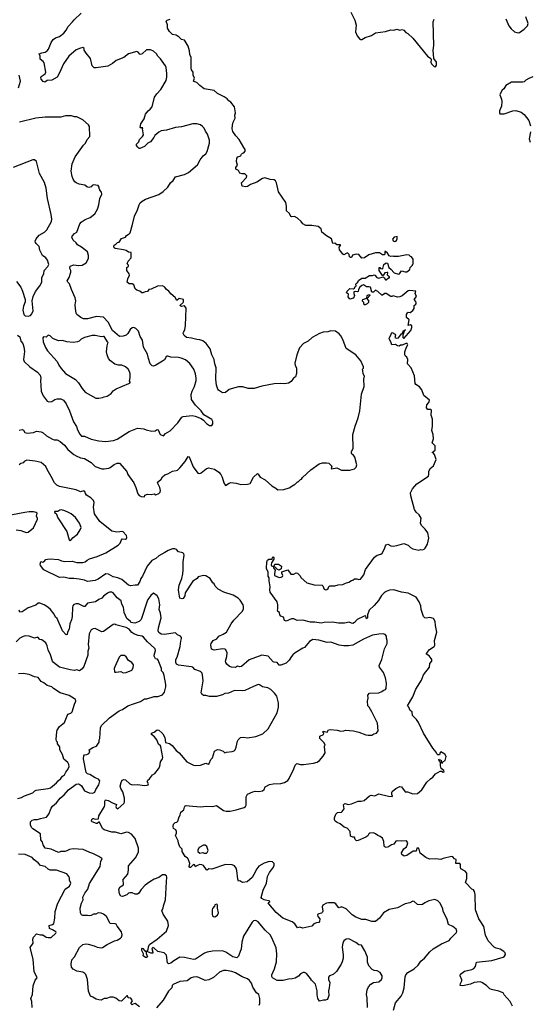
# Model space of a CAD drawing. Extents: x 1933546 to 2138868, y 524910 to 667279.
# Tile 448 of 466: x 2099391 to 2106111, y 601748 to 614735. Entities that reach past the tile are written whole.
import ezdxf

# ---------------------------------------------------------------- set-up
doc = ezdxf.new("R2010")
doc.units = 0

msp = doc.modelspace()

# ---------------------------------------------------------------- linework, layer by layer
at = {"layer": '0CON10XD'}
for points in [[(2103758, 614835), (2103810, 614730), (2103828, 614665), (2103819, 614575), (2103842, 614522), (2103875, 614479), (2103885, 614473), (2103905, 614476), (2103949, 614501), (2104030, 614525), (2104085, 614560), (2104215, 614580), (2104285, 614600), (2104325, 614598), (2104365, 614608), (2104405, 614596), (2104435, 614604), (2104458, 614595), (2104485, 614568), (2104510, 614555), (2104575, 614490), (2104769, 614255), (2104812, 614222), (2104818, 614208), (2104814, 614175), (2104820, 614155), (2104855, 614117), (2104875, 614112), (2104886, 614134), (2104887, 614175), (2104854, 614225), (2104842, 614335), (2104851, 614395), (2104844, 614705), (2104855, 614742)], [(2099385, 609320), (2099425, 609329), (2099441, 609321), (2099460, 609290), (2099495, 609282), (2099575, 609290), (2099615, 609306), (2099675, 609299), (2099701, 609285), (2099745, 609246), (2099825, 609200), (2099845, 609192), (2099885, 609194), (2099925, 609173), (2099981, 609121), (2100026, 609065), (2100105, 608998), (2100138, 608982), (2100195, 608954), (2100245, 608949), (2100335, 608893), (2100385, 608842), (2100475, 608811), (2100505, 608809), (2100565, 608819), (2100583, 608827), (2100635, 608868), (2100675, 608886), (2100706, 608885), (2100802, 608775), (2100819, 608735), (2100896, 608625), (2100924, 608565), (2100949, 608479), (2100968, 608458), (2100995, 608444), (2101035, 608443), (2101043, 608465), (2101075, 608478), (2101125, 608472), (2101165, 608483), (2101185, 608469), (2101225, 608486), (2101244, 608505), (2101246, 608524), (2101239, 608565), (2101210, 608625), (2101222, 608645), (2101256, 608674), (2101275, 608707), (2101305, 608730), (2101346, 608744), (2101405, 608779), (2101455, 608787), (2101472, 608795), (2101505, 608824), (2101573, 608907), (2101615, 608972), (2101625, 608968), (2101635, 608948), (2101680, 608835), (2101742, 608755), (2101765, 608750), (2101785, 608757), (2101850, 608810), (2101880, 608825), (2101958, 608805), (2102016, 608766), (2102044, 608734), (2102062, 608702), (2102084, 608625), (2102105, 608592), (2102155, 608623), (2102175, 608629), (2102245, 608621), (2102306, 608606), (2102395, 608608), (2102432, 608618), (2102475, 608700), (2102525, 608748), (2102535, 608742), (2102561, 608701), (2102630, 608665), (2102718, 608585), (2102770, 608555), (2102795, 608532), (2102875, 608537), (2102945, 608558), (2103005, 608600), (2103015, 608600), (2103055, 608640), (2103065, 608640), (2103095, 608670), (2103108, 608675), (2103120, 608695), (2103231, 608799), (2103340, 608875), (2103385, 608888), (2103435, 608892), (2103467, 608887), (2103508, 608848), (2103500, 608815), (2103505, 608810), (2103572, 608822), (2103635, 608792), (2103745, 608792), (2103805, 608810), (2103828, 608832), (2103838, 608865), (2103809, 608965), (2103795, 608992), (2103770, 609005), (2103768, 609015), (2103767, 609035), (2103788, 609085), (2103783, 609265), (2103814, 609375), (2103855, 609482), (2103878, 609575), (2103900, 609795), (2103934, 609896), (2103930, 609995), (2103937, 610035), (2103922, 610065), (2103914, 610106), (2103913, 610125), (2103925, 610140), (2103926, 610155), (2103890, 610235), (2103825, 610313), (2103698, 610398), (2103654, 610515), (2103626, 610565), (2103602, 610592), (2103555, 610628), (2103495, 610632), (2103455, 610619), (2103395, 610615), (2103345, 610597), (2103249, 610541), (2103195, 610496), (2103135, 610462), (2103080, 610405), (2103047, 610313), (2103021, 610205), (2103022, 610175), (2103042, 610145), (2103042, 610068), (2103029, 610025), (2103002, 610005), (2102972, 609962), (2102935, 609940), (2102885, 609930), (2102825, 609938), (2102745, 609930), (2102585, 609900), (2102485, 609870), (2102405, 609872), (2102335, 609891), (2102275, 609893), (2102182, 609868), (2102155, 609857), (2102105, 609816), (2102065, 609811), (2102015, 609847), (2102003, 609863), (2101986, 609915), (2101979, 609995), (2101980, 610145), (2101963, 610195), (2101954, 610255), (2101926, 610315), (2101902, 610392), (2101851, 610465), (2101808, 610498), (2101765, 610514), (2101725, 610516), (2101656, 610534), (2101593, 610543), (2101561, 610571), (2101549, 610595), (2101551, 610615), (2101568, 610645), (2101579, 610701), (2101588, 610928), (2101565, 610960), (2101525, 610953), (2101502, 610965), (2101546, 611005), (2101551, 611015), (2101550, 611045), (2101495, 611058), (2101465, 611030), (2101442, 611072), (2101385, 611120), (2101359, 611155), (2101326, 611176), (2101305, 611209), (2101275, 611224), (2101209, 611221), (2101125, 611179), (2101095, 611176), (2101075, 611151), (2101045, 611147), (2101015, 611134), (2101003, 611133), (2100976, 611156), (2100935, 611168), (2100915, 611187), (2100895, 611238), (2100875, 611250), (2100835, 611252), (2100810, 611275), (2100816, 611315), (2100840, 611365), (2100834, 611384), (2100804, 611425), (2100804, 611466), (2100826, 611485), (2100826, 611496), (2100810, 611515), (2100822, 611548), (2100862, 611595), (2100863, 611663), (2100825, 611668), (2100795, 611692), (2100761, 611701), (2100652, 611715), (2100638, 611725), (2100632, 611748), (2100637, 611763), (2100663, 611777), (2100680, 611795), (2100705, 611802), (2100733, 611847), (2100785, 611868), (2100800, 611890), (2100835, 611910), (2100847, 611925), (2100880, 612035), (2100904, 612145), (2100946, 612225), (2100967, 612295), (2100981, 612319), (2101005, 612341), (2101052, 612368), (2101225, 612429), (2101283, 612467), (2101343, 612527), (2101382, 612585), (2101415, 612612), (2101445, 612661), (2101565, 612694), (2101619, 612721), (2101735, 612822), (2101772, 612888), (2101811, 612939), (2101845, 612964), (2101864, 612996), (2101893, 613105), (2101894, 613145), (2101870, 613225), (2101840, 613265), (2101824, 613304), (2101802, 613325), (2101775, 613347), (2101725, 613363), (2101675, 613363), (2101525, 613320), (2101445, 613314), (2101325, 613280), (2101259, 613271), (2101225, 613251), (2101174, 613206), (2101160, 613180), (2101115, 613125), (2101079, 613105), (2101035, 613064), (2100975, 613036), (2100965, 613037), (2100947, 613055), (2100932, 613075), (2100930, 613095), (2100962, 613125), (2100970, 613155), (2101012, 613195), (2101022, 613215), (2101012, 613295), (2101015, 613310), (2100985, 613310), (2100980, 613315), (2100988, 613362), (2101032, 613428), (2101051, 613489), (2101087, 613535), (2101112, 613555), (2101137, 613585), (2101171, 613715), (2101201, 613759), (2101251, 613815), (2101321, 613935), (2101331, 613975), (2101332, 614025), (2101321, 614105), (2101313, 614125), (2101248, 614218), (2101212, 614255), (2101196, 614286), (2101155, 614322), (2101115, 614337), (2101065, 614336), (2101005, 614286), (2100985, 614277), (2100975, 614280), (2100955, 614307), (2100935, 614317), (2100825, 614286), (2100765, 614238), (2100662, 614195), (2100615, 614156), (2100555, 614121), (2100399, 614101), (2100375, 614102), (2100348, 614125), (2100327, 614225), (2100268, 614295), (2100242, 614335), (2100240, 614355), (2100225, 614368), (2100195, 614361), (2100135, 614339), (2100041, 614255), (2099971, 614155), (2099917, 614033), (2099885, 613979), (2099815, 613938), (2099755, 613932), (2099723, 613913), (2099701, 613921), (2099675, 613950), (2099669, 613975), (2099675, 613986), (2099728, 614022), (2099736, 614045), (2099714, 614165), (2099702, 614182), (2099660, 614215), (2099660, 614255), (2099650, 614285), (2099685, 614300), (2099725, 614306), (2099753, 614325), (2099772, 614348), (2099806, 614435), (2099834, 614475), (2099865, 614496), (2099915, 614512), (2099975, 614556), (2100005, 614596), (2100029, 614645), (2100088, 614705), (2100108, 614735), (2100200, 614820)], [(2103328, 612008), (2103245, 612021), (2103165, 612019), (2103125, 612041), (2103104, 612075), (2103055, 612119), (2103015, 612137), (2102975, 612133), (2102965, 612139), (2102947, 612177), (2102908, 612215), (2102911, 612275), (2102901, 612325), (2102805, 612465), (2102777, 612585), (2102765, 612608), (2102745, 612622), (2102695, 612627), (2102625, 612650), (2102595, 612640), (2102518, 612592), (2102435, 612563), (2102395, 612533), (2102375, 612530), (2102325, 612540), (2102318, 612585), (2102382, 612655), (2102387, 612675), (2102362, 612702), (2102327, 612703), (2102295, 612712), (2102276, 612746), (2102242, 612765), (2102242, 612785), (2102262, 612815), (2102250, 612865), (2102255, 612910), (2102266, 612924), (2102296, 612934), (2102308, 612942), (2102315, 612960), (2102330, 612975), (2102345, 612980), (2102365, 613002), (2102366, 613025), (2102348, 613048), (2102286, 613155), (2102241, 613201), (2102202, 613262), (2102195, 613295), (2102198, 613345), (2102208, 613385), (2102231, 613435), (2102230, 613475), (2102239, 613505), (2102223, 613585), (2102176, 613646), (2102147, 613665), (2102125, 613693), (2102089, 613719), (2102000, 613760), (2101955, 613799), (2101824, 613824), (2101768, 613865), (2101727, 613907), (2101688, 613918), (2101684, 613925), (2101698, 613965), (2101679, 614005), (2101681, 614045), (2101655, 614073), (2101651, 614095), (2101653, 614235), (2101635, 614275), (2101629, 614325), (2101611, 614385), (2101575, 614454), (2101563, 614465), (2101525, 614476), (2101495, 614505), (2101455, 614529), (2101405, 614540), (2101365, 614579), (2101342, 614625), (2101339, 614669), (2101322, 614715), (2101335, 614728), (2101375, 614743)], [(2105803, 614745), (2105842, 614655), (2105871, 614615), (2105915, 614576), (2105945, 614564), (2105967, 614563), (2105983, 614567), (2106045, 614610), (2106088, 614655), (2106097, 614683), (2106066, 614775)], [(2099375, 613835), (2099404, 613925), (2099383, 614003)], [(2106158, 613982), (2106105, 613960), (2106065, 613937), (2106042, 613915), (2106025, 613909), (2105875, 613909), (2105800, 613865), (2105777, 613824), (2105754, 613805), (2105734, 613775), (2105722, 613742), (2105746, 613685), (2105751, 613655), (2105744, 613596), (2105717, 613535), (2105717, 613505), (2105724, 613494), (2105780, 613495), (2105895, 613533), (2105935, 613536), (2106005, 613516), (2106045, 613485), (2106103, 613405), (2106125, 613335)], [(2099364, 610574), (2099393, 610553), (2099408, 610495), (2099434, 610464), (2099448, 610418), (2099453, 610357), (2099443, 610255), (2099450, 610225), (2099525, 610156), (2099626, 610085), (2099660, 610045), (2099670, 610005), (2099666, 609975), (2099676, 609835), (2099702, 609772), (2099740, 609720), (2099753, 609703), (2099775, 609696), (2099815, 609699), (2099856, 609724), (2099885, 609734), (2099935, 609732), (2099968, 609718), (2100005, 609666), (2100050, 609575), (2100102, 609432), (2100140, 609370), (2100154, 609324), (2100185, 609266), (2100205, 609243), (2100245, 609241), (2100335, 609202), (2100435, 609179), (2100525, 609170), (2100630, 609185), (2100675, 609201), (2100835, 609304), (2100945, 609346), (2101028, 609338), (2101060, 609325), (2101135, 609308), (2101177, 609313), (2101205, 609330), (2101216, 609326), (2101245, 609265), (2101287, 609245), (2101315, 609277), (2101375, 609313), (2101475, 609416), (2101529, 609491), (2101548, 609502), (2101665, 609512), (2101705, 609506), (2101784, 609474), (2101813, 609453), (2101855, 609408), (2101895, 609382), (2101925, 609382), (2101938, 609405), (2101938, 609435), (2101923, 609463), (2101818, 609525), (2101783, 609575), (2101710, 609650), (2101659, 609725), (2101651, 609789), (2101666, 609834), (2101696, 609895), (2101718, 609975), (2101719, 610005), (2101708, 610065), (2101687, 610127), (2101635, 610199), (2101578, 610248), (2101521, 610271), (2101485, 610281), (2101385, 610284), (2101345, 610299), (2101335, 610296), (2101323, 610287), (2101300, 610250), (2101275, 610231), (2101185, 610178), (2101155, 610166), (2101138, 610168), (2101112, 610195), (2101088, 610265), (2101076, 610325), (2101022, 610415), (2101010, 610510), (2100978, 610555), (2100959, 610625), (2100922, 610662), (2100895, 610676), (2100875, 610672), (2100850, 610650), (2100816, 610595), (2100795, 610576), (2100755, 610559), (2100707, 610557), (2100616, 610636), (2100558, 610745), (2100495, 610810), (2100405, 610818), (2100285, 610789), (2100231, 610791), (2100196, 610805), (2100146, 610846), (2100137, 610865), (2100126, 610926), (2100124, 610975), (2100132, 611025), (2100124, 611065), (2100074, 611174), (2100050, 611250), (2100024, 611275), (2100019, 611291), (2100044, 611335), (2100067, 611405), (2100067, 611427), (2100051, 611455), (2100058, 611482), (2100105, 611500), (2100165, 611491), (2100215, 611496), (2100270, 611530), (2100297, 611583), (2100300, 611625), (2100284, 611675), (2100205, 611736), (2100155, 611765), (2100135, 611793), (2100095, 611828), (2100080, 611865), (2100085, 611880), (2100115, 611916), (2100145, 611932), (2100185, 612044), (2100201, 612065), (2100255, 612099), (2100321, 612125), (2100382, 612175), (2100416, 612235), (2100436, 612295), (2100447, 612375), (2100476, 612434), (2100472, 612462), (2100450, 612485), (2100450, 612495), (2100440, 612505), (2100440, 612525), (2100425, 612550), (2100365, 612558), (2100345, 612548), (2100335, 612532), (2100305, 612522), (2100275, 612532), (2100252, 612552), (2100175, 612564), (2100135, 612581), (2100117, 612595), (2100095, 612632), (2100082, 612665), (2100068, 612735), (2100082, 612835), (2100124, 612925), (2100231, 613079), (2100257, 613105), (2100282, 613155), (2100318, 613195), (2100312, 613325), (2100299, 613349), (2100225, 613412), (2100145, 613452), (2100115, 613452), (2100075, 613467), (2099995, 613467), (2099935, 613450), (2099805, 613448), (2099725, 613450), (2099605, 613434), (2099387, 613383)], [(2106125, 613255), (2106111, 613165), (2106121, 613121)], [(2099351, 611281), (2099405, 611205), (2099429, 611155), (2099464, 611045), (2099464, 611015), (2099440, 610955), (2099433, 610905), (2099446, 610845), (2099465, 610829), (2099504, 610826), (2099532, 610835), (2099553, 610855), (2099568, 610895), (2099556, 611025), (2099571, 611085), (2099601, 611149), (2099656, 611225), (2099682, 611275), (2099684, 611335), (2099708, 611385), (2099714, 611425), (2099762, 611478), (2099776, 611505), (2099760, 611565), (2099735, 611592), (2099691, 611625), (2099656, 611695), (2099649, 611745), (2099607, 611785), (2099599, 611795), (2099596, 611815), (2099607, 611843), (2099646, 611894), (2099718, 611932), (2099747, 611963), (2099810, 612075), (2099816, 612105), (2099808, 612165), (2099758, 612375), (2099741, 612515), (2099717, 612587), (2099654, 612705), (2099612, 612865), (2099585, 612888), (2099565, 612887), (2099305, 612784)], [(2104501, 603845), (2104509, 603879), (2104492, 603902), (2104425, 603898), (2104376, 603906), (2104351, 603899), (2104325, 603862), (2104295, 603852), (2104255, 603823), (2104225, 603818), (2104205, 603823), (2104197, 603835), (2104191, 603895), (2104175, 603939), (2104145, 603962), (2104115, 603972), (2104085, 603997), (2104055, 604008), (2104007, 604003), (2103994, 603995), (2103980, 603970), (2103955, 603952), (2103855, 603908), (2103833, 603903), (2103813, 603923), (2103805, 603950), (2103785, 603950), (2103752, 603965), (2103750, 604025), (2103711, 604071), (2103672, 604082), (2103617, 604127), (2103578, 604145), (2103552, 604165), (2103542, 604185), (2103542, 604205), (2103562, 604255), (2103583, 604277), (2103635, 604280), (2103645, 604290), (2103668, 604325), (2103663, 604377), (2103680, 604395), (2103725, 604383), (2103767, 604393), (2103853, 604427), (2103895, 604426), (2103935, 604436), (2104002, 604499), (2104025, 604504), (2104048, 604502), (2104075, 604497), (2104125, 604523), (2104255, 604491), (2104302, 604488), (2104308, 604495), (2104298, 604515), (2104298, 604545), (2104304, 604556), (2104350, 604595), (2104405, 604620), (2104425, 604616), (2104475, 604552), (2104505, 604551), (2104575, 604522), (2104635, 604530), (2104695, 604578), (2104762, 604678), (2104808, 604722), (2104840, 604745), (2104874, 604786), (2104935, 604822), (2104952, 604822), (2104975, 604810), (2104988, 604812), (2104985, 604830), (2104948, 604858), (2104940, 604895), (2104940, 604935), (2104925, 604950), (2104920, 604975), (2104925, 604980), (2104932, 604972), (2104948, 604968), (2104950, 604935), (2104965, 604930), (2104972, 604948), (2105002, 604965), (2105016, 605016), (2104998, 605045), (2104945, 605077), (2104935, 605070), (2104925, 605040), (2104905, 605040), (2104892, 605052), (2104882, 605075), (2104840, 605125), (2104714, 605325), (2104652, 605465), (2104625, 605505), (2104573, 605555), (2104566, 605605), (2104540, 605625), (2104523, 605665), (2104506, 605686), (2104576, 605804), (2104617, 605905), (2104691, 606025), (2104718, 606092), (2104794, 606195), (2104801, 606245), (2104824, 606275), (2104826, 606295), (2104819, 606309), (2104793, 606343), (2104754, 606365), (2104754, 606375), (2104795, 606426), (2104855, 606468), (2104865, 606485), (2104862, 606545), (2104892, 606655), (2104876, 606744), (2104869, 606795), (2104846, 606835), (2104800, 606850), (2104753, 606843), (2104735, 606847), (2104715, 606864), (2104686, 606955), (2104682, 607005), (2104660, 607055), (2104618, 607118), (2104515, 607171), (2104425, 607182), (2104325, 607216), (2104269, 607211), (2104225, 607192), (2104199, 607175), (2104162, 607138), (2104124, 607075), (2104065, 607007), (2104000, 606945), (2103978, 606885), (2103976, 606845), (2103966, 606834), (2103958, 606845), (2103955, 606870), (2103935, 606869), (2103840, 606825), (2103806, 606784), (2103785, 606772), (2103765, 606774), (2103735, 606789), (2103676, 606774), (2103594, 606776), (2103514, 606786), (2103405, 606784), (2103365, 606776), (2103285, 606788), (2103224, 606786), (2103125, 606814), (2103051, 606811), (2103005, 606830), (2102975, 606830), (2102905, 606802), (2102885, 606808), (2102870, 606855), (2102835, 606868), (2102820, 606885), (2102817, 606917), (2102795, 606930), (2102790, 606945), (2102797, 606965), (2102796, 607016), (2102786, 607055), (2102694, 607185), (2102690, 607215), (2102696, 607255), (2102682, 607335), (2102683, 607373), (2102668, 607395), (2102666, 607446), (2102648, 607495), (2102652, 607585), (2102660, 607605), (2102675, 607620), (2102720, 607620), (2102725, 607640), (2102735, 607648), (2102742, 607635), (2102742, 607618), (2102711, 607569), (2102706, 607545), (2102712, 607532), (2102732, 607522), (2102737, 607505), (2102762, 607472), (2102752, 607428), (2102753, 607405), (2102815, 607376), (2102839, 607381), (2102858, 607392), (2102862, 607405), (2102846, 607435), (2102850, 607450), (2102925, 607478), (2102965, 607422), (2103005, 607420), (2103035, 607438), (2103055, 607434), (2103087, 607405), (2103102, 607375), (2103179, 607309), (2103275, 607282), (2103378, 607278), (2103388, 607268), (2103405, 607224), (2103425, 607216), (2103441, 607219), (2103457, 607233), (2103470, 607260), (2103483, 607267), (2103545, 607266), (2103591, 607279), (2103652, 607285), (2103687, 607303), (2103732, 607315), (2103765, 607338), (2103785, 607340), (2103805, 607360), (2103835, 607360), (2103865, 607349), (2103885, 607355), (2103928, 607412), (2103951, 607485), (2104069, 607645), (2104105, 607670), (2104155, 607685), (2104172, 607698), (2104204, 607755), (2104214, 607796), (2104223, 607807), (2104245, 607816), (2104286, 607796), (2104315, 607792), (2104365, 607800), (2104455, 607824), (2104513, 607803), (2104545, 607771), (2104575, 607754), (2104655, 607740), (2104675, 607746), (2104705, 607742), (2104725, 607752), (2104739, 607765), (2104771, 607819), (2104785, 607895), (2104773, 607965), (2104739, 608015), (2104688, 608065), (2104678, 608095), (2104685, 608160), (2104661, 608205), (2104620, 608240), (2104598, 608275), (2104549, 608455), (2104545, 608495), (2104572, 608548), (2104629, 608611), (2104781, 608715), (2104788, 608735), (2104786, 608775), (2104806, 608815), (2104849, 608851), (2104882, 608935), (2104861, 609001), (2104845, 609020), (2104830, 609025), (2104872, 609058), (2104872, 609115), (2104832, 609155), (2104846, 609205), (2104842, 609262), (2104824, 609315), (2104837, 609375), (2104837, 609465), (2104817, 609517), (2104820, 609585), (2104814, 609594), (2104775, 609594), (2104756, 609615), (2104759, 609655), (2104785, 609687), (2104796, 609715), (2104720, 609780), (2104692, 609852), (2104665, 609892), (2104615, 609922), (2104606, 609935), (2104597, 610037), (2104555, 610142), (2104506, 610195), (2104510, 610255), (2104498, 610285), (2104480, 610295), (2104472, 610315), (2104468, 610355), (2104493, 610417), (2104508, 610445), (2104502, 610462), (2104485, 610462), (2104435, 610442), (2104415, 610442), (2104395, 610430), (2104375, 610434), (2104345, 610451), (2104300, 610445), (2104287, 610485), (2104267, 610515), (2104264, 610536), (2104287, 610573), (2104295, 610600), (2104305, 610607), (2104342, 610585), (2104348, 610575), (2104340, 610545), (2104347, 610537), (2104365, 610533), (2104385, 610540), (2104425, 610592), (2104438, 610602), (2104452, 610635), (2104470, 610640), (2104475, 610650), (2104480, 610645), (2104462, 610628), (2104442, 610575), (2104443, 610543), (2104455, 610530), (2104547, 610635), (2104562, 610675), (2104562, 610695), (2104545, 610708), (2104513, 610703), (2104526, 610775), (2104492, 610805), (2104490, 610845), (2104505, 610870), (2104515, 610877), (2104540, 610875), (2104575, 610900), (2104594, 610925), (2104593, 610967), (2104615, 610982), (2104620, 610995), (2104615, 611020), (2104592, 611045), (2104622, 611085), (2104608, 611125), (2104617, 611155), (2104535, 611163), (2104513, 611157), (2104436, 611094), (2104405, 611081), (2104375, 611077), (2104315, 611092), (2104297, 611083), (2104285, 611082), (2104223, 611123), (2104205, 611123), (2104175, 611100), (2104165, 611103), (2104115, 611152), (2104085, 611168), (2104055, 611140), (2104035, 611142), (2104016, 611206), (2103995, 611213), (2103965, 611213), (2103925, 611236), (2103901, 611229), (2103876, 611205), (2103860, 611175), (2103855, 611150), (2103845, 611146), (2103815, 611152), (2103798, 611145), (2103796, 611125), (2103806, 611095), (2103795, 611062), (2103745, 611050), (2103721, 611081), (2103728, 611115), (2103702, 611132), (2103708, 611155), (2103745, 611188), (2103795, 611186), (2103808, 611192), (2103816, 611214), (2103830, 611225), (2103823, 611245), (2103830, 611255), (2103849, 611271), (2103861, 611295), (2103905, 611327), (2103946, 611324), (2104005, 611361), (2104045, 611361), (2104065, 611368), (2104076, 611366), (2104102, 611335), (2104125, 611324), (2104185, 611342), (2104198, 611335), (2104215, 611303), (2104225, 611302), (2104255, 611330), (2104268, 611332), (2104270, 611345), (2104255, 611350), (2104242, 611365), (2104245, 611400), (2104235, 611402), (2104206, 611394), (2104185, 611360), (2104175, 611360), (2104130, 611425), (2104130, 611465), (2104140, 611465), (2104151, 611451), (2104175, 611448), (2104182, 611455), (2104195, 611507), (2104225, 611526), (2104242, 611522), (2104260, 611465), (2104286, 611446), (2104328, 611398), (2104385, 611380), (2104400, 611385), (2104428, 611422), (2104475, 611408), (2104495, 611408), (2104535, 611440), (2104540, 611465), (2104570, 611495), (2104572, 611508), (2104580, 611515), (2104580, 611575), (2104558, 611608), (2104545, 611610), (2104527, 611627), (2104495, 611632), (2104385, 611612), (2104325, 611612), (2104315, 611618), (2104285, 611612), (2104265, 611620), (2104240, 611655), (2104215, 611678), (2104205, 611678), (2104206, 611644), (2104196, 611634), (2104174, 611634), (2104135, 611658), (2104085, 611658), (2103995, 611632), (2103936, 611594), (2103905, 611589), (2103865, 611636), (2103827, 611643), (2103780, 611630), (2103765, 611600), (2103755, 611598), (2103742, 611605), (2103737, 611637), (2103720, 611655), (2103704, 611656), (2103665, 611633), (2103651, 611641), (2103632, 611675), (2103608, 611698), (2103604, 611736), (2103622, 611755), (2103622, 611765), (2103575, 611767), (2103545, 611788), (2103520, 611785), (2103504, 611845), (2103436, 611886), (2103374, 611934), (2103366, 611975), (2103328, 612008)], [(2104335, 611808), (2104345, 611812), (2104358, 611822), (2104367, 611843), (2104367, 611877), (2104330, 611865), (2104308, 611842), (2104317, 611817), (2104335, 611808)], [(2103932, 610972), (2103928, 611005), (2103912, 611022), (2103913, 611037), (2103918, 611045), (2103968, 611062), (2103975, 611098), (2103985, 611108), (2104002, 611112), (2104008, 611095), (2103972, 611058), (2103978, 611045), (2103992, 611035), (2103991, 611005), (2103975, 610987), (2103945, 610972), (2103932, 610972)], [(2100435, 609743), (2100485, 609750), (2100505, 609760), (2100545, 609768), (2100597, 609805), (2100625, 609840), (2100662, 609865), (2100830, 609935), (2100848, 609945), (2100850, 609955), (2100840, 609965), (2100850, 610015), (2100849, 610065), (2100841, 610095), (2100823, 610125), (2100788, 610155), (2100738, 610178), (2100695, 610178), (2100645, 610193), (2100588, 610235), (2100564, 610265), (2100544, 610315), (2100538, 610355), (2100546, 610435), (2100553, 610467), (2100560, 610475), (2100547, 610487), (2100514, 610545), (2100505, 610556), (2100495, 610558), (2100468, 610552), (2100385, 610569), (2100345, 610568), (2100246, 610544), (2100201, 610519), (2100176, 610494), (2100155, 610487), (2100095, 610478), (2100014, 610484), (2099955, 610502), (2099905, 610499), (2099829, 610529), (2099795, 610567), (2099765, 610572), (2099742, 610548), (2099705, 610550), (2099695, 610540), (2099701, 610485), (2099731, 610411), (2099758, 610368), (2099887, 610227), (2099909, 610179), (2099938, 610135), (2099995, 610070), (2100125, 609991), (2100165, 609944), (2100215, 609869), (2100255, 609824), (2100395, 609743), (2100435, 609743)], [(2100414, 607656), (2100527, 607703), (2100692, 607805), (2100718, 607832), (2100732, 607875), (2100744, 607886), (2100785, 607883), (2100800, 607890), (2100806, 607905), (2100800, 607930), (2100752, 607982), (2100674, 607976), (2100605, 607990), (2100448, 608115), (2100378, 608215), (2100363, 608305), (2100372, 608365), (2100365, 608392), (2100329, 608429), (2100274, 608465), (2100260, 608485), (2100256, 608505), (2100246, 608515), (2100235, 608519), (2100195, 608508), (2100135, 608533), (2099915, 608577), (2099883, 608595), (2099852, 608625), (2099808, 608708), (2099752, 608802), (2099735, 608842), (2099674, 608894), (2099595, 608914), (2099485, 608926), (2099452, 608908), (2099435, 608888), (2099405, 608880), (2099385, 608862)], [(2099345, 608008), (2099406, 607996), (2099475, 607970), (2099505, 607977), (2099575, 608032), (2099626, 608145), (2099627, 608157), (2099612, 608185), (2099620, 608225), (2099610, 608235), (2099575, 608242), (2099515, 608242), (2099460, 608235), (2099129, 608171)], [(2100055, 607863), (2100065, 607868), (2100096, 607904), (2100155, 607948), (2100190, 608005), (2100202, 608035), (2100181, 608095), (2100125, 608170), (2100071, 608215), (2100037, 608235), (2099985, 608258), (2099942, 608268), (2099920, 608265), (2099895, 608250), (2099855, 608250), (2099850, 608245), (2099852, 608235), (2099871, 608221), (2099896, 608166), (2100012, 607985), (2100044, 607875), (2100055, 607863)], [(2104321, 601669), (2104349, 601765), (2104423, 601855), (2104443, 601897), (2104460, 601965), (2104475, 602110), (2104483, 602137), (2104510, 602165), (2104592, 602215), (2104645, 602262), (2104680, 602315), (2104728, 602355), (2104801, 602439), (2104845, 602480), (2104955, 602543), (2105053, 602587), (2105070, 602605), (2105075, 602620), (2105150, 602695), (2105157, 602713), (2105145, 602738), (2105103, 602773), (2105045, 602800), (2105027, 602865), (2104974, 602975), (2104971, 603005), (2104950, 603055), (2104932, 603085), (2104905, 603112), (2104865, 603132), (2104785, 603113), (2104735, 603088), (2104705, 603062), (2104685, 603058), (2104635, 603062), (2104593, 603103), (2104575, 603108), (2104535, 603087), (2104475, 603074), (2104375, 603021), (2104265, 602999), (2104190, 602955), (2104138, 602882), (2104085, 602841), (2104065, 602838), (2104035, 602841), (2103956, 602866), (2103905, 602866), (2103825, 602897), (2103775, 602928), (2103695, 603006), (2103635, 603032), (2103605, 603022), (2103595, 603026), (2103562, 603072), (2103536, 603086), (2103465, 603087), (2103439, 603081), (2103389, 603055), (2103380, 603035), (2103389, 602975), (2103385, 602963), (2103371, 602949), (2103338, 602942), (2103320, 602930), (2103324, 602905), (2103348, 602875), (2103345, 602838), (2103335, 602828), (2103305, 602824), (2103272, 602808), (2103245, 602779), (2103125, 602754), (2103085, 602764), (2103055, 602758), (2103018, 602808), (2102984, 602834), (2102863, 602885), (2102775, 602960), (2102677, 603075), (2102670, 603085), (2102692, 603105), (2102689, 603109), (2102615, 603126), (2102583, 603143), (2102577, 603155), (2102601, 603255), (2102646, 603346), (2102658, 603435), (2102684, 603486), (2102737, 603555), (2102748, 603585), (2102748, 603605), (2102727, 603627), (2102685, 603632), (2102670, 603625), (2102615, 603610), (2102545, 603569), (2102517, 603533), (2102481, 603459), (2102455, 603422), (2102392, 603365), (2102335, 603356), (2102319, 603359), (2102295, 603377), (2102275, 603372), (2102266, 603396), (2102254, 603514), (2102246, 603545), (2102222, 603572), (2102195, 603586), (2102105, 603592), (2101925, 603531), (2101885, 603536), (2101865, 603518), (2101855, 603522), (2101815, 603578), (2101795, 603589), (2101765, 603590), (2101745, 603583), (2101720, 603570), (2101715, 603560), (2101698, 603588), (2101685, 603590), (2101645, 603550), (2101635, 603550), (2101628, 603565), (2101633, 603605), (2101612, 603665), (2101606, 603676), (2101575, 603697), (2101533, 603763), (2101532, 603792), (2101502, 603825), (2101484, 603874), (2101482, 603905), (2101448, 603975), (2101460, 604005), (2101460, 604025), (2101449, 604049), (2101420, 604065), (2101413, 604095), (2101420, 604125), (2101442, 604145), (2101465, 604152), (2101476, 604164), (2101488, 604205), (2101508, 604245), (2101515, 604280), (2101556, 604314), (2101563, 604347), (2101574, 604366), (2101585, 604372), (2101624, 604364), (2101775, 604351), (2101855, 604359), (2101935, 604356), (2101985, 604370), (2102077, 604305), (2102115, 604294), (2102166, 604296), (2102245, 604311), (2102352, 604345), (2102368, 604355), (2102376, 604374), (2102376, 604485), (2102395, 604519), (2102465, 604552), (2102495, 604558), (2102545, 604554), (2102595, 604563), (2102615, 604582), (2102627, 604615), (2102685, 604645), (2102735, 604655), (2102835, 604658), (2102885, 604673), (2102925, 604700), (2102946, 604724), (2103005, 604855), (2103025, 604904), (2103045, 604924), (2103095, 604911), (2103135, 604910), (2103265, 604927), (2103315, 604943), (2103345, 604962), (2103395, 605020), (2103420, 605065), (2103410, 605145), (2103410, 605155), (2103420, 605165), (2103405, 605198), (2103348, 605255), (2103350, 605285), (2103398, 605305), (2103400, 605325), (2103390, 605335), (2103395, 605350), (2103445, 605338), (2103464, 605366), (2103485, 605371), (2103576, 605364), (2103625, 605351), (2103665, 605354), (2103686, 605364), (2103795, 605356), (2103865, 605336), (2103955, 605300), (2103985, 605297), (2104035, 605298), (2104063, 605317), (2104096, 605324), (2104118, 605355), (2104110, 605455), (2104036, 605605), (2104001, 605665), (2103981, 605685), (2103978, 605745), (2103988, 605785), (2103980, 605825), (2104005, 605850), (2104125, 605858), (2104165, 605872), (2104183, 605887), (2104215, 605902), (2104222, 605915), (2104227, 605983), (2104213, 606055), (2104188, 606125), (2104137, 606195), (2104133, 606215), (2104168, 606295), (2104203, 606435), (2104237, 606505), (2104238, 606545), (2104228, 606575), (2104230, 606605), (2104210, 606625), (2104183, 606633), (2104125, 606631), (2104045, 606618), (2103926, 606564), (2103785, 606486), (2103725, 606474), (2103665, 606475), (2103605, 606486), (2103495, 606526), (2103445, 606521), (2103335, 606550), (2103255, 606558), (2103215, 606535), (2103145, 606456), (2103125, 606444), (2103026, 606384), (2102994, 606356), (2102975, 606335), (2102946, 606285), (2102905, 606246), (2102835, 606220), (2102812, 606222), (2102785, 606256), (2102745, 606260), (2102735, 606266), (2102670, 606340), (2102585, 606352), (2102417, 606293), (2102315, 606202), (2102295, 606199), (2102265, 606206), (2102235, 606190), (2102185, 606193), (2102158, 606205), (2102123, 606233), (2102109, 606255), (2102107, 606275), (2102122, 606335), (2102126, 606385), (2102108, 606425), (2102095, 606433), (2102065, 606436), (2101955, 606418), (2101922, 606432), (2101910, 606490), (2101914, 606505), (2101944, 606545), (2101990, 606570), (2102019, 606605), (2102075, 606628), (2102118, 606655), (2102178, 606765), (2102214, 606815), (2102329, 606935), (2102344, 606965), (2102342, 606995), (2102337, 607017), (2102298, 607078), (2102274, 607104), (2102206, 607146), (2102085, 607186), (2102007, 607225), (2101970, 607265), (2101955, 607292), (2101938, 607305), (2101903, 607363), (2101845, 607398), (2101815, 607402), (2101745, 607386), (2101730, 607365), (2101675, 607331), (2101574, 607175), (2101567, 607135), (2101545, 607100), (2101535, 607097), (2101502, 607105), (2101491, 607185), (2101487, 607215), (2101493, 607275), (2101529, 607365), (2101542, 607425), (2101549, 607475), (2101546, 607584), (2101561, 607671), (2101555, 607690), (2101542, 607702), (2101486, 607716), (2101458, 607745), (2101435, 607757), (2101405, 607756), (2101350, 607735), (2101305, 607705), (2101226, 607664), (2101185, 607628), (2101135, 607601), (2101073, 607525), (2101009, 607395), (2100988, 607365), (2100977, 607325), (2100945, 607274), (2100915, 607276), (2100855, 607267), (2100825, 607274), (2100739, 607349), (2100685, 607373), (2100625, 607388), (2100562, 607422), (2100525, 607426), (2100426, 607355), (2100385, 607336), (2100285, 607324), (2100245, 607344), (2100177, 607357), (2100105, 607364), (2100042, 607362), (2099973, 607383), (2099915, 607379), (2099708, 607478), (2099664, 607534), (2099660, 607555), (2099670, 607585), (2099675, 607589), (2099695, 607579), (2099708, 607582), (2099734, 607616), (2099759, 607621), (2099795, 607625), (2099905, 607613), (2099944, 607596), (2099985, 607588), (2100085, 607591), (2100145, 607577), (2100225, 607573), (2100255, 607582), (2100279, 607605), (2100313, 607625), (2100414, 607656)], [(2102815, 607474), (2102792, 607482), (2102751, 607521), (2102747, 607535), (2102755, 607552), (2102805, 607553), (2102842, 607525), (2102838, 607492), (2102815, 607474)], [(2103976, 601706), (2103974, 601835), (2103966, 601876), (2103973, 601937), (2103992, 601978), (2104023, 602015), (2104055, 602036), (2104126, 602044), (2104162, 602075), (2104170, 602095), (2104170, 602125), (2104146, 602166), (2104105, 602188), (2104065, 602192), (2104040, 602205), (2103997, 602255), (2103979, 602305), (2103978, 602368), (2103944, 602455), (2103899, 602529), (2103865, 602534), (2103825, 602562), (2103730, 602610), (2103695, 602608), (2103666, 602584), (2103651, 602555), (2103645, 602505), (2103656, 602395), (2103656, 602355), (2103645, 602308), (2103631, 602275), (2103570, 602180), (2103525, 602141), (2103475, 602122), (2103463, 602107), (2103462, 602075), (2103480, 602035), (2103474, 601966), (2103463, 601925), (2103467, 601865), (2103454, 601826), (2103445, 601813), (2103426, 601804), (2103397, 601803), (2103345, 601790), (2103324, 601825), (2103313, 601875), (2103313, 601925), (2103291, 602011), (2103238, 602065), (2103225, 602090), (2103174, 602154), (2103146, 602166), (2103130, 602165), (2103095, 602151), (2103070, 602120), (2103025, 602092), (2102985, 602082), (2102935, 602081), (2102865, 602060), (2102785, 602060), (2102723, 602095), (2102714, 602114), (2102716, 602135), (2102753, 602217), (2102776, 602306), (2102783, 602415), (2102772, 602492), (2102716, 602626), (2102695, 602665), (2102629, 602725), (2102535, 602834), (2102505, 602853), (2102475, 602849), (2102455, 602832), (2102342, 602648), (2102322, 602568), (2102310, 602475), (2102297, 602443), (2102275, 602383), (2102255, 602362), (2102204, 602374), (2102109, 602435), (2102066, 602454), (2101935, 602449), (2101865, 602437), (2101828, 602422), (2101709, 602345), (2101685, 602338), (2101565, 602366), (2101505, 602368), (2101425, 602320), (2101385, 602289), (2101355, 602283), (2101339, 602295), (2101326, 602395), (2101295, 602426), (2101212, 602442), (2101165, 602489), (2101145, 602498), (2101132, 602485), (2101149, 602435), (2101146, 602424), (2101123, 602423), (2101070, 602445), (2101086, 602464), (2101088, 602505), (2101103, 602535), (2101205, 602607), (2101327, 602713), (2101354, 602785), (2101344, 602845), (2101285, 602938), (2101266, 602985), (2101284, 603015), (2101286, 603045), (2101316, 603125), (2101329, 603365), (2101330, 603425), (2101325, 603442), (2101305, 603456), (2101275, 603456), (2101225, 603419), (2101165, 603397), (2101108, 603365), (2101045, 603320), (2100995, 603263), (2100964, 603215), (2100945, 603201), (2100915, 603200), (2100875, 603219), (2100845, 603218), (2100828, 603212), (2100805, 603192), (2100745, 603170), (2100724, 603174), (2100706, 603205), (2100698, 603265), (2100715, 603299), (2100762, 603325), (2100756, 603394), (2100817, 603465), (2100828, 603522), (2100826, 603575), (2100919, 603681), (2100957, 603755), (2100957, 603805), (2100915, 603935), (2100865, 603991), (2100825, 604014), (2100805, 604016), (2100725, 603996), (2100655, 604019), (2100605, 604020), (2100505, 604051), (2100484, 604065), (2100445, 604150), (2100435, 604150), (2100415, 604133), (2100405, 604134), (2100345, 604154), (2100340, 604165), (2100343, 604185), (2100355, 604198), (2100365, 604200), (2100385, 604190), (2100430, 604195), (2100437, 604235), (2100511, 604355), (2100516, 604375), (2100512, 604428), (2100522, 604445), (2100558, 604438), (2100613, 604403), (2100670, 604385), (2100658, 604355), (2100662, 604342), (2100685, 604324), (2100765, 604398), (2100772, 604415), (2100772, 604465), (2100751, 604551), (2100724, 604595), (2100714, 604625), (2100728, 604675), (2100743, 604705), (2100765, 604714), (2100788, 604708), (2100845, 604656), (2100875, 604644), (2100945, 604648), (2101035, 604633), (2101074, 604636), (2101086, 604644), (2101089, 604655), (2101073, 604685), (2101083, 604705), (2101105, 604721), (2101144, 604775), (2101175, 604794), (2101223, 604855), (2101239, 604885), (2101250, 604945), (2101276, 604985), (2101280, 605005), (2101254, 605144), (2101248, 605158), (2101221, 605181), (2101198, 605235), (2101167, 605277), (2101130, 605305), (2101128, 605315), (2101130, 605325), (2101165, 605338), (2101205, 605368), (2101225, 605362), (2101265, 605330), (2101280, 605315), (2101306, 605265), (2101313, 605203), (2101366, 605186), (2101400, 605160), (2101454, 605094), (2101495, 605063), (2101595, 604946), (2101685, 604900), (2101715, 604897), (2101775, 604904), (2101845, 604929), (2101875, 604917), (2101888, 604922), (2101911, 604975), (2101933, 604997), (2101961, 605085), (2101990, 605105), (2102005, 605110), (2102032, 605105), (2102073, 605085), (2102095, 605064), (2102117, 605073), (2102195, 605080), (2102221, 605089), (2102233, 605105), (2102245, 605140), (2102262, 605218), (2102273, 605237), (2102302, 605265), (2102345, 605271), (2102395, 605264), (2102505, 605278), (2102597, 605313), (2102668, 605382), (2102788, 605592), (2102806, 605665), (2102806, 605725), (2102782, 605812), (2102753, 605853), (2102705, 605899), (2102665, 605921), (2102595, 605934), (2102555, 605960), (2102535, 605964), (2102475, 605941), (2102360, 605885), (2102335, 605881), (2102225, 605888), (2102145, 605852), (2102095, 605848), (2102065, 605830), (2101985, 605809), (2101895, 605809), (2101845, 605823), (2101815, 605823), (2101795, 605838), (2101784, 605855), (2101811, 606015), (2101804, 606095), (2101796, 606115), (2101777, 606136), (2101702, 606162), (2101675, 606194), (2101655, 606201), (2101485, 606222), (2101461, 606235), (2101452, 606255), (2101450, 606295), (2101467, 606325), (2101508, 606465), (2101514, 606536), (2101527, 606573), (2101525, 606588), (2101512, 606602), (2101472, 606622), (2101446, 606646), (2101295, 606626), (2101255, 606632), (2101225, 606653), (2101218, 606675), (2101221, 606715), (2101259, 606845), (2101248, 606905), (2101230, 606955), (2101240, 607015), (2101224, 607095), (2101202, 607135), (2101155, 607170), (2101121, 607139), (2101082, 607088), (2101074, 607066), (2100993, 606825), (2100965, 606795), (2100908, 606775), (2100857, 606785), (2100853, 606795), (2100805, 606835), (2100768, 606915), (2100759, 606985), (2100739, 607025), (2100729, 607069), (2100678, 607108), (2100624, 607174), (2100605, 607184), (2100575, 607182), (2100549, 607170), (2100495, 607131), (2100474, 607105), (2100435, 607087), (2100392, 607058), (2100285, 607037), (2100252, 606995), (2100235, 606994), (2100165, 607028), (2100135, 607031), (2100105, 607021), (2100092, 607005), (2100086, 606984), (2100085, 606865), (2100073, 606817), (2100053, 606765), (2100043, 606697), (2100021, 606655), (2100018, 606625), (2100005, 606623), (2099955, 606676), (2099886, 606835), (2099864, 606855), (2099846, 606895), (2099798, 606955), (2099764, 606984), (2099715, 607016), (2099655, 607038), (2099635, 607039), (2099605, 607014), (2099505, 606976), (2099422, 606925), (2099395, 606918), (2099384, 606945)], [(2100890, 605710), (2100985, 605741), (2101035, 605776), (2101068, 605775), (2101165, 605806), (2101215, 605806), (2101275, 605830), (2101299, 605865), (2101317, 605933), (2101317, 605967), (2101297, 606085), (2101285, 606124), (2101261, 606145), (2101262, 606175), (2101218, 606288), (2101208, 606299), (2101184, 606305), (2101165, 606338), (2101164, 606355), (2101182, 606415), (2101179, 606435), (2101171, 606445), (2101075, 606529), (2101025, 606589), (2101005, 606604), (2100955, 606613), (2100895, 606636), (2100872, 606652), (2100835, 606695), (2100795, 606717), (2100661, 606751), (2100645, 606761), (2100625, 606759), (2100495, 606664), (2100475, 606662), (2100385, 606704), (2100360, 606700), (2100334, 606685), (2100309, 606635), (2100296, 606494), (2100302, 606445), (2100291, 606405), (2100289, 606355), (2100236, 606204), (2100217, 606173), (2100182, 606148), (2100145, 606160), (2100115, 606150), (2100055, 606159), (2099915, 606196), (2099839, 606255), (2099824, 606274), (2099796, 606356), (2099766, 606425), (2099754, 606475), (2099735, 606515), (2099685, 606553), (2099655, 606561), (2099629, 606589), (2099585, 606578), (2099515, 606602), (2099465, 606606), (2099435, 606599), (2099395, 606575), (2099345, 606528)], [(2100755, 606120), (2100795, 606124), (2100869, 606155), (2100887, 606185), (2100890, 606225), (2100872, 606255), (2100824, 606284), (2100795, 606330), (2100775, 606350), (2100723, 606347), (2100702, 606328), (2100645, 606200), (2100638, 606175), (2100642, 606135), (2100648, 606128), (2100665, 606128), (2100724, 606136), (2100755, 606120)], [(2099365, 604463), (2099415, 604474), (2099455, 604496), (2099565, 604537), (2099592, 604565), (2099608, 604572), (2099765, 604593), (2099797, 604605), (2099875, 604667), (2099897, 604695), (2099933, 604725), (2099955, 604755), (2099984, 604775), (2099999, 604811), (2100026, 604845), (2100043, 604885), (2100040, 604910), (2100025, 604938), (2099972, 604982), (2099955, 605042), (2099922, 605105), (2099919, 605145), (2099890, 605185), (2099888, 605205), (2099878, 605218), (2099872, 605245), (2099879, 605340), (2099885, 605363), (2099915, 605410), (2099980, 605465), (2100027, 605573), (2100064, 605586), (2100084, 605606), (2100113, 605705), (2100132, 605745), (2100128, 605768), (2100115, 605778), (2100045, 605822), (2099926, 605856), (2099835, 605912), (2099813, 605933), (2099752, 605952), (2099709, 605989), (2099675, 606005), (2099635, 606060), (2099585, 606066), (2099515, 606096), (2099435, 606110), (2099375, 606108)], [(2100972, 601712), (2100915, 601760), (2100882, 601748), (2100875, 601740), (2100862, 601752), (2100860, 601765), (2100878, 601795), (2100855, 601830), (2100822, 601832), (2100815, 601860), (2100802, 601858), (2100735, 601790), (2100705, 601792), (2100658, 601828), (2100625, 601841), (2100585, 601840), (2100535, 601825), (2100505, 601822), (2100465, 601804), (2100435, 601805), (2100398, 601815), (2100355, 601843), (2100323, 601853), (2100300, 601920), (2100285, 602075), (2100265, 602139), (2100252, 602155), (2100225, 602172), (2100145, 602186), (2100095, 602212), (2100076, 602236), (2100070, 602275), (2100079, 602335), (2100115, 602373), (2100180, 602495), (2100223, 602535), (2100265, 602544), (2100295, 602542), (2100375, 602521), (2100415, 602502), (2100464, 602494), (2100485, 602497), (2100545, 602536), (2100642, 602585), (2100675, 602594), (2100720, 602620), (2100732, 602635), (2100742, 602665), (2100733, 602705), (2100675, 602780), (2100662, 602805), (2100652, 602808), (2100583, 602813), (2100534, 602905), (2100498, 602938), (2100465, 602949), (2100425, 602954), (2100395, 602936), (2100365, 602938), (2100335, 602917), (2100315, 602914), (2100285, 602920), (2100225, 602918), (2100205, 602928), (2100191, 602955), (2100190, 603015), (2100207, 603083), (2100230, 603125), (2100225, 603160), (2100249, 603215), (2100292, 603268), (2100311, 603339), (2100454, 603565), (2100462, 603635), (2100478, 603665), (2100475, 603670), (2100437, 603697), (2100355, 603738), (2100318, 603748), (2100229, 603789), (2100095, 603799), (2100050, 603790), (2100014, 603774), (2099985, 603763), (2099935, 603762), (2099905, 603748), (2099805, 603792), (2099729, 603809), (2099701, 603851), (2099691, 603885), (2099669, 603915), (2099672, 603945), (2099664, 603966), (2099667, 603995), (2099565, 604060), (2099548, 604078), (2099532, 604115), (2099534, 604155), (2099554, 604176), (2099585, 604186), (2099625, 604184), (2099665, 604200), (2099744, 604216), (2099774, 604255), (2099806, 604335), (2099825, 604363), (2099875, 604405), (2099925, 604466), (2099979, 604511), (2100035, 604578), (2100135, 604650), (2100165, 604654), (2100185, 604648), (2100205, 604630), (2100247, 604565), (2100275, 604548), (2100309, 604539), (2100355, 604533), (2100382, 604545), (2100397, 604583), (2100437, 604643), (2100448, 604695), (2100429, 604719), (2100387, 604735), (2100315, 604777), (2100285, 604788), (2100267, 604805), (2100234, 604986), (2100235, 605027), (2100245, 605036), (2100278, 605042), (2100304, 605055), (2100316, 605075), (2100308, 605105), (2100354, 605135), (2100406, 605154), (2100438, 605205), (2100440, 605235), (2100448, 605252), (2100456, 605395), (2100471, 605425), (2100574, 605525), (2100702, 605618), (2100745, 605636), (2100819, 605685), (2100890, 605710)], [(2101765, 603740), (2101805, 603752), (2101825, 603742), (2101855, 603743), (2101865, 603748), (2101876, 603775), (2101861, 603831), (2101835, 603848), (2101815, 603847), (2101760, 603815), (2101740, 603785), (2101740, 603765), (2101765, 603740)], [(2105891, 601721), (2105858, 601785), (2105781, 601871), (2105765, 601899), (2105710, 601920), (2105615, 601941), (2105593, 601953), (2105545, 601997), (2105487, 602037), (2105465, 602044), (2105385, 602033), (2105335, 602012), (2105235, 601989), (2105200, 601995), (2105205, 602020), (2105222, 602055), (2105222, 602072), (2105201, 602121), (2105204, 602145), (2105256, 602185), (2105355, 602207), (2105381, 602219), (2105402, 602248), (2105416, 602305), (2105618, 602325), (2105765, 602370), (2105785, 602382), (2105797, 602405), (2105792, 602425), (2105774, 602444), (2105725, 602474), (2105675, 602486), (2105650, 602500), (2105568, 602585), (2105535, 602660), (2105512, 602772), (2105465, 602847), (2105448, 602875), (2105403, 602995), (2105397, 603195), (2105388, 603235), (2105376, 603256), (2105355, 603268), (2105275, 603348), (2105272, 603355), (2105286, 603405), (2105286, 603476), (2105264, 603504), (2105210, 603535), (2105204, 603555), (2105205, 603590), (2105195, 603603), (2105144, 603604), (2105145, 603657), (2105125, 603667), (2105105, 603693), (2105085, 603697), (2104975, 603671), (2104945, 603659), (2104874, 603666), (2104795, 603662), (2104745, 603682), (2104672, 603742), (2104658, 603795), (2104645, 603811), (2104629, 603805), (2104621, 603769), (2104581, 603769), (2104495, 603711), (2104463, 603703), (2104432, 603722), (2104428, 603745), (2104455, 603798), (2104491, 603825), (2104501, 603845)], [(2099556, 601706), (2099553, 601785), (2099537, 601825), (2099559, 601875), (2099568, 601992), (2099597, 602065), (2099622, 602095), (2099615, 602118), (2099580, 602175), (2099568, 602345), (2099530, 602495), (2099567, 602555), (2099563, 602605), (2099572, 602635), (2099615, 602678), (2099665, 602663), (2099695, 602663), (2099742, 602632), (2099765, 602627), (2099805, 602630), (2099870, 602685), (2099872, 602695), (2099867, 602705), (2099825, 602731), (2099785, 602748), (2099778, 602785), (2099825, 602800), (2099840, 602815), (2099854, 602885), (2099860, 602970), (2099895, 603082), (2099992, 603268), (2100049, 603305), (2100066, 603345), (2100047, 603385), (2100046, 603415), (2100039, 603435), (2100015, 603467), (2099875, 603516), (2099795, 603516), (2099765, 603531), (2099725, 603564), (2099667, 603577), (2099636, 603615), (2099581, 603655), (2099556, 603686), (2099465, 603722), (2099375, 603726)], [(2101965, 602902), (2101998, 602925), (2102011, 602955), (2101999, 603015), (2102000, 603055), (2101996, 603066), (2101985, 603070), (2101965, 603061), (2101958, 603042), (2101935, 603013), (2101931, 602995), (2101928, 602935), (2101932, 602915), (2101945, 602904), (2101965, 602902)], [(2101065, 602364), (2101050, 602365), (2101020, 602385), (2101023, 602415), (2101003, 602457), (2101000, 602485), (2101005, 602490), (2101017, 602485), (2101036, 602456), (2101060, 602445), (2101058, 602418), (2101077, 602375), (2101065, 602364)], [(2102549, 601735), (2102557, 601757), (2102558, 601822), (2102545, 601877), (2102515, 601898), (2102466, 601975), (2102449, 602025), (2102421, 602061), (2102395, 602082), (2102325, 602109), (2102235, 602162), (2102190, 602180), (2102115, 602195), (2102077, 602193), (2102025, 602173), (2101945, 602099), (2101885, 602069), (2101835, 602063), (2101752, 602102), (2101725, 602108), (2101685, 602107), (2101654, 602096), (2101601, 602059), (2101501, 602049), (2101415, 602008), (2101403, 601995), (2101396, 601964), (2101355, 601922), (2101285, 601804), (2101195, 601699)]]:
    msp.add_lwpolyline(points, dxfattribs=at)

doc.saveas('drawing.dxf')
